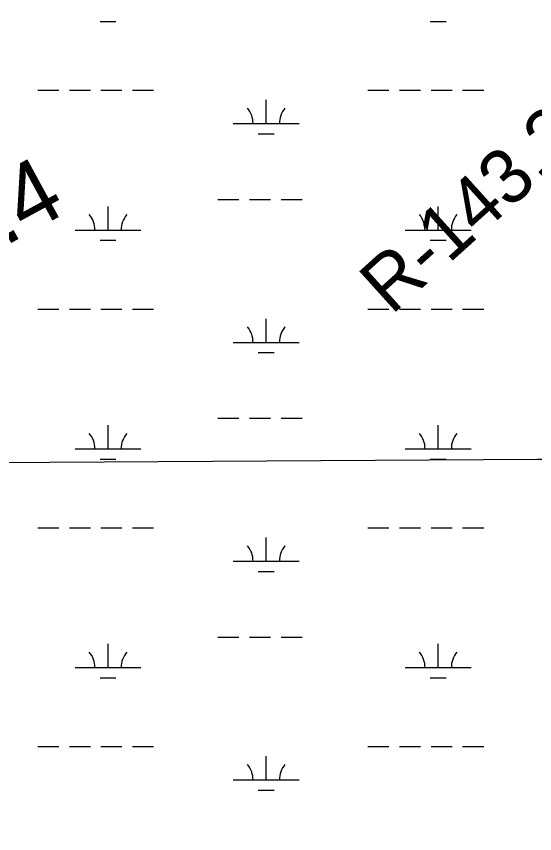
# Model space of a CAD drawing. Extents: x 3477039 to 3515015, y 546746 to 572297.
# Drawn here: x 3500384 to 3501172, y 557715 to 558958 of the extents above; entities that cross this region are included whole.
import ezdxf

# ---------------------------------------------------------------- set-up
doc = ezdxf.new("R2010")
doc.units = 0
for name, color, linetype in [('V-BORW-LINE', 7, 'Continuous'), ('V-GRID-MAJR', 7, 'Continuous'), ('V-RIVR-RANG-IDEN', 7, 'Continuous'), ('V-SURV-IDEN', 7, 'Continuous'), ('V-WETL-SWMP', 7, 'Continuous')]:
    doc.layers.add(name, color=color, linetype=linetype)

msp = doc.modelspace()

# ---------------------------------------------------------------- linework, layer by layer
at = {"layer": 'V-BORW-LINE'}
msp.add_spline([(3499164.636, 559348.708), (3499177.721, 559343.612), (3499253.096, 559286.642), (3499284.17, 559256.204), (3499340.257, 559162.748), (3499365.557, 559130.63), (3499418.847, 559027.582), (3499490.5870000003, 558925.478), (3499562.622, 558815.602), (3499623.718, 558705.554), (3499732.628, 558566.189), (3499801.969, 558469.589), (3499836.4990000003, 558399.392), (3499853.864, 558358.461), (3499877.058, 558317.751), (3499951.992, 558214.795), (3500014.348, 558103.579), (3500057.296, 558035.8910000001), (3500137.924, 557923.91), (3500198.349, 557857.13), (3500226.123, 557823.89), (3500270.19, 557752.354), (3500387.511, 557602.851), (3500466.896, 557510.7660000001), (3500547.145, 557408.742), (3500573.4990000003, 557393.691), (3500605.737, 557377.404), (3500638.102, 557351.392), (3500672.713, 557336.655), (3500742.7430000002, 557273.158), (3500763.043, 557238.176), (3500819.598, 557164.439), (3500870.342, 557089.9940000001), (3500893.862, 557047.107), (3500988.921, 556913.784), (3501016.432, 556874.697), (3501074.29, 556792.253), (3501160.722, 556687.546), (3501225.313, 556619.951), (3501306.694, 556520.159), (3501379.355, 556451.412), (3501437.0530000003, 556385.988), (3501509.585, 556320.6410000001), (3501536.3140000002, 556289.308), (3501569.92, 556262.6140000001), (3501741.252, 556093.5160000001), (3501841.998, 556015.377), (3501948.813, 555911.93), (3501982.34, 555874.532), (3502018.6890000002, 555839.672), (3502083.566, 555764.549), (3502182.906, 555678.573), (3502178.6180000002, 555657.007), (3502148.735, 555656.1140000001), (3502083.893, 555685.513), (3502046.548, 555708.1730000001), (3501971.035, 555768.786), (3501900.772, 555812.8150000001), (3501802.563, 555901.022), (3501714.126, 555994.465), (3501650.335, 556053.821), (3501543.406, 556192.287), (3501512.557, 556223.221), (3501487.088, 556253.386), (3501448.498, 556289.6190000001), (3501413.674, 556309.943), (3501238.626, 556442.416), (3500990.006, 556674.005), (3500906.664, 556774.209), (3500828.917, 556893.5970000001), (3500807.946, 556933.419), (3500757.457, 556994.7390000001), (3500739.52, 557031.514), (3500665.696, 557130.863), (3500609.164, 557191.224), (3500584.592, 557223.3690000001), (3500543.897, 557251.009), (3500471.605, 557290.827), (3500410.2060000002, 557351.246), (3500386.419, 557381.961), (3500344.882, 557450.9180000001), (3500299.5640000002, 557542.594), (3500235.938, 557636.007), (3500157.696, 557736.405), (3500127.585, 557767.123), (3500082.44, 557828.6460000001), (3499881.262, 558136.708), (3499804.67, 558251.275), (3499742.413, 558315.067), (3499681.339, 558392.524), (3499652.452, 558423.045), (3499529.719, 558606.151), (3499513.415, 558638.367), (3499504.723, 558668.683), (3499491.382, 558706.1190000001), (3499421.333, 558846.96), (3499338.239, 558979.036)], degree=3, dxfattribs=at)
at = {"layer": 'V-GRID-MAJR'}
msp.add_spline([(3481235.517, 558168.281), (3486509.202, 558197.813), (3491782.883, 558228.111), (3497056.56, 558259.177), (3502330.233, 558291.01), (3507603.9, 558323.61), (3512877.563, 558356.976), (3512877.5640000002, 558356.976)], degree=3, dxfattribs=at)
at = {"layer": 'V-WETL-SWMP'}
for p, q in [((3500511.5106767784, 558949.8840334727), (3500535.510676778, 558949.884033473)), ((3501013.418676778, 558949.8840334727), (3501037.4186767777, 558949.884033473)), ((3500416.6666767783, 558845.2440334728), (3500448.6666767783, 558845.2440334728)), ((3500464.6666767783, 558845.2440334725), (3500496.6666767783, 558845.2440334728)), ((3500512.6666767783, 558845.2440334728), (3500544.6666767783, 558845.2440334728)), ((3500560.6666767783, 558845.2440334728), (3500592.6666767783, 558845.2440334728)), ((3500918.574676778, 558845.2440334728), (3500950.574676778, 558845.2440334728)), ((3500966.574676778, 558845.2440334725), (3500998.574676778, 558845.2440334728)), ((3501014.574676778, 558845.2440334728), (3501046.574676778, 558845.2440334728)), ((3501062.574676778, 558845.2440334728), (3501094.574676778, 558845.2440334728)), ((3500763.9826767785, 558794.5020334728), (3500763.9826767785, 558830.5020334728)), ((3500713.9826767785, 558794.5020334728), (3500813.982676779, 558794.5020334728)), ((3500751.9826767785, 558779.0710334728), (3500775.982676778, 558779.071033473)), ((3500690.574676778, 558679.0700334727), (3500722.574676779, 558679.0700334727)), ((3500738.574676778, 558679.0700334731), (3500770.574676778, 558679.0700334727)), ((3500786.574676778, 558679.0700334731), (3500818.574676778, 558679.0700334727)), ((3500523.5106767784, 558632.6400334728), (3500523.5106767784, 558668.640033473)), ((3501025.418676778, 558632.6400334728), (3501025.418676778, 558668.640033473)), ((3500473.510676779, 558632.6400334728), (3500573.5106767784, 558632.6400334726)), ((3500975.4186767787, 558632.6400334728), (3501075.418676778, 558632.6400334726)), ((3500511.5106767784, 558617.2090334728), (3500535.510676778, 558617.209033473)), ((3501013.418676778, 558617.2090334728), (3501037.4186767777, 558617.209033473)), ((3500416.6666767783, 558512.5690334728), (3500448.6666767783, 558512.5690334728)), ((3500464.6666767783, 558512.5690334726), (3500496.6666767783, 558512.5690334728)), ((3500512.6666767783, 558512.5690334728), (3500544.6666767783, 558512.5690334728)), ((3500560.6666767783, 558512.5690334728), (3500592.6666767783, 558512.5690334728)), ((3500918.574676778, 558512.5690334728), (3500950.574676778, 558512.5690334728)), ((3500966.574676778, 558512.5690334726), (3500998.574676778, 558512.5690334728)), ((3501014.574676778, 558512.5690334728), (3501046.574676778, 558512.5690334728)), ((3501062.574676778, 558512.5690334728), (3501094.574676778, 558512.5690334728)), ((3500763.9826767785, 558461.8270334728), (3500763.9826767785, 558497.8270334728)), ((3500713.9826767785, 558461.8270334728), (3500813.982676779, 558461.8270334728)), ((3500751.9826767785, 558446.3960334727), (3500775.982676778, 558446.3960334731)), ((3500523.5106767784, 558299.9650334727), (3500523.5106767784, 558335.965033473)), ((3500690.574676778, 558346.3950334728), (3500722.574676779, 558346.3950334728)), ((3500738.574676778, 558346.395033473), (3500770.574676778, 558346.3950334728)), ((3500786.574676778, 558346.395033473), (3500818.574676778, 558346.3950334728)), ((3501025.418676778, 558299.9650334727), (3501025.418676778, 558335.965033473)), ((3500473.510676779, 558299.9650334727), (3500573.5106767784, 558299.9650334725)), ((3500975.4186767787, 558299.9650334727), (3501075.418676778, 558299.9650334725)), ((3500511.5106767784, 558284.5340334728), (3500535.510676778, 558284.534033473)), ((3501013.418676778, 558284.5340334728), (3501037.4186767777, 558284.534033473)), ((3500416.6666767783, 558179.8940334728), (3500448.6666767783, 558179.8940334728)), ((3500464.6666767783, 558179.8940334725), (3500496.6666767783, 558179.8940334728)), ((3500512.6666767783, 558179.8940334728), (3500544.6666767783, 558179.8940334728)), ((3500560.6666767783, 558179.8940334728), (3500592.6666767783, 558179.8940334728)), ((3500918.574676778, 558179.8940334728), (3500950.574676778, 558179.8940334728)), ((3500966.574676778, 558179.8940334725), (3500998.574676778, 558179.8940334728)), ((3501014.574676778, 558179.8940334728), (3501046.574676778, 558179.8940334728)), ((3501062.574676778, 558179.8940334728), (3501094.574676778, 558179.8940334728)), ((3500763.9826767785, 558129.1520334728), (3500763.9826767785, 558165.1520334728)), ((3500713.9826767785, 558129.1520334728), (3500813.982676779, 558129.1520334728)), ((3500751.9826767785, 558113.7210334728), (3500775.982676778, 558113.721033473)), ((3500690.574676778, 558013.7200334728), (3500722.574676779, 558013.7200334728)), ((3500738.574676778, 558013.720033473), (3500770.574676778, 558013.7200334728)), ((3500786.574676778, 558013.720033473), (3500818.574676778, 558013.7200334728)), ((3500523.5106767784, 557967.2900334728), (3500523.5106767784, 558003.290033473)), ((3501025.418676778, 557967.2900334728), (3501025.418676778, 558003.290033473)), ((3500473.510676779, 557967.2900334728), (3500573.5106767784, 557967.2900334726)), ((3500975.4186767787, 557967.2900334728), (3501075.418676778, 557967.2900334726)), ((3500511.5106767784, 557951.8590334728), (3500535.510676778, 557951.8590334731)), ((3501013.418676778, 557951.8590334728), (3501037.4186767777, 557951.8590334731)), ((3500416.6666767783, 557847.2190334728), (3500448.6666767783, 557847.2190334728)), ((3500464.6666767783, 557847.2190334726), (3500496.6666767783, 557847.2190334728)), ((3500512.6666767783, 557847.2190334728), (3500544.6666767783, 557847.2190334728)), ((3500560.6666767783, 557847.2190334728), (3500592.6666767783, 557847.2190334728)), ((3500918.574676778, 557847.2190334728), (3500950.574676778, 557847.2190334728)), ((3500966.574676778, 557847.2190334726), (3500998.574676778, 557847.2190334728)), ((3501014.574676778, 557847.2190334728), (3501046.574676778, 557847.2190334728)), ((3501062.574676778, 557847.2190334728), (3501094.574676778, 557847.2190334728)), ((3500763.9826767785, 557796.4770334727), (3500763.9826767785, 557832.4770334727)), ((3500713.9826767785, 557796.4770334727), (3500813.982676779, 557796.4770334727)), ((3500751.9826767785, 557781.0460334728), (3500775.982676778, 557781.046033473))]:
    msp.add_line(p, q, dxfattribs=at)
for centre, radius, start, end in [((3500708.739740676, 558794.9768366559), 35.24628790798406, 359.2281799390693, 40.771838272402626), ((3500819.2256128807, 558794.9768366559), 35.24628790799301, 139.2281769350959, 180.77183526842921), ((3500468.2677406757, 558633.1148366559), 35.24628790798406, 359.2281799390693, 40.771838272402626), ((3500578.7536128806, 558633.1148366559), 35.24628790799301, 139.2281769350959, 180.77183526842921), ((3500970.1757406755, 558633.1148366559), 35.24628790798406, 359.2281799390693, 40.771838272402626), ((3501080.661612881, 558633.1148366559), 35.24628790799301, 139.2281769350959, 180.77183526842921), ((3500708.739740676, 558462.3018366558), 35.24628790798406, 359.2281799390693, 40.771838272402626), ((3500819.2256128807, 558462.3018366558), 35.24628790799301, 139.2281769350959, 180.77183526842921), ((3500468.2677406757, 558300.4398366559), 35.24628790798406, 359.2281799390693, 40.771838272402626), ((3500578.7536128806, 558300.4398366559), 35.24628790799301, 139.2281769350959, 180.77183526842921), ((3500970.1757406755, 558300.4398366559), 35.24628790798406, 359.2281799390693, 40.771838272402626), ((3501080.661612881, 558300.4398366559), 35.24628790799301, 139.2281769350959, 180.77183526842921), ((3500708.739740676, 558129.6268366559), 35.24628790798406, 359.2281799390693, 40.771838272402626), ((3500819.2256128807, 558129.6268366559), 35.24628790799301, 139.2281769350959, 180.77183526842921), ((3500468.2677406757, 557967.7648366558), 35.24628790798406, 359.2281799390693, 40.771838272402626), ((3500578.7536128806, 557967.7648366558), 35.24628790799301, 139.2281769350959, 180.77183526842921), ((3500970.1757406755, 557967.7648366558), 35.24628790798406, 359.2281799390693, 40.771838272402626), ((3501080.661612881, 557967.7648366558), 35.24628790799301, 139.2281769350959, 180.77183526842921), ((3500708.739740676, 557796.9518366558), 35.24628790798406, 359.2281799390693, 40.771838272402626), ((3500819.2256128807, 557796.9518366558), 35.24628790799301, 139.2281769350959, 180.77183526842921)]:
    msp.add_arc(centre, radius, start, end, dxfattribs=at)

# ---------------------------------------------------------------- texts
at = {"layer": 'V-RIVR-RANG-IDEN'}
msp.add_text('R-143.2', height=82.99999799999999, rotation=42.03587432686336, dxfattribs=at).set_placement((3500954.315, 558502.218))
at = {"layer": 'V-SURV-IDEN'}
msp.add_text('1716+95.4', height=100, rotation=28.609711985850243, dxfattribs=at).set_placement((3499905.2050821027, 558356.059774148))

doc.saveas('drawing.dxf')
